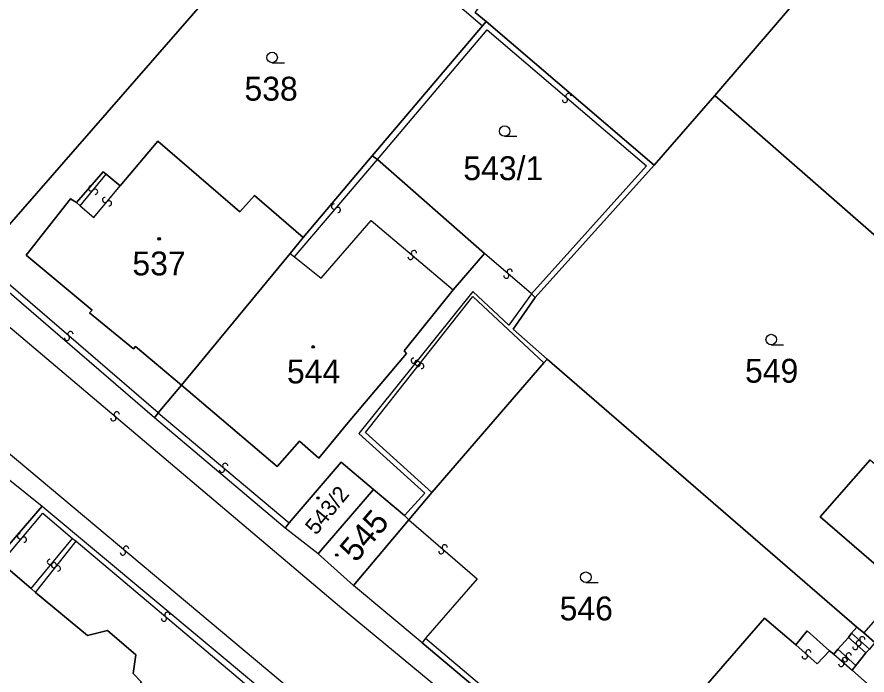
# Model space of a CAD drawing. Extents: x -600309 to -598967, y -1161267 to -1160292.
# Drawn here: x -599577.8 to -599517.3, y -1160384.3 to -1160337.5 of the extents above; entities that cross this region are included whole.
import ezdxf

# ---------------------------------------------------------------- set-up
doc = ezdxf.new("R2010")
doc.units = 0
for name, color, linetype in [('Level 1', 7, 'Continuous'), ('Level 13', 7, 'Continuous'), ('Level 3', 7, 'Continuous'), ('Level 4', 7, 'Continuous'), ('Level 5', 7, 'Continuous'), ('Level 60', 7, 'Continuous'), ('Vrstva 60', 7, 'Continuous')]:
    doc.layers.add(name, color=color, linetype=linetype)

msp = doc.modelspace()

# ---------------------------------------------------------------- linework, layer by layer
at = {"layer": 'Level 1'}
for points in [[(-599516.66, -1160329.61), (-599528.17, -1160343.05)], [(-599561.36, -1160332.7), (-599580.53, -1160354.68)], [(-599545.22, -1160337.13), (-599544.45, -1160337.78)], [(-599544.45, -1160337.78), (-599544.7, -1160338.08)], [(-599532.48, -1160348), (-599544.45, -1160337.78)], [(-599544.7, -1160338.08), (-599552.55, -1160347.33)], [(-599528.17, -1160343.05), (-599532.48, -1160348)], [(-599528.17, -1160343.05), (-599511.94, -1160357.24)], [(-599570.49, -1160349.48), (-599567.81, -1160346.3), (-599561.97, -1160351.32), (-599560.94, -1160350.16), (-599557.46, -1160353.15)], [(-599552.55, -1160347.33), (-599557.46, -1160353.15)], [(-599552.19, -1160347.6), (-599552.55, -1160347.33)], [(-599544.56, -1160354.29), (-599552.19, -1160347.6)], [(-599532.48, -1160348), (-599540.95, -1160357.43)], [(-599573.61, -1160350.66), (-599571.72, -1160348.47), (-599571.49, -1160348.65)], [(-599571.49, -1160348.65), (-599570.49, -1160349.48)], [(-599566.14, -1160363.66), (-599569.41, -1160360.91), (-599569.55, -1160361.08), (-599572.68, -1160358.51), (-599572.49, -1160358.32), (-599577.19, -1160354.4), (-599574.04, -1160350.4), (-599573.61, -1160350.66)], [(-599557.46, -1160353.15), (-599558.39, -1160354.3)], [(-599558.39, -1160354.3), (-599566.14, -1160363.66)], [(-599546.79, -1160356.87), (-599544.56, -1160354.29)], [(-599568.06, -1160365.99), (-599580.82, -1160355)], [(-599566.14, -1160363.66), (-599559.32, -1160369.45), (-599557.73, -1160367.66), (-599556.36, -1160368.85), (-599554.28, -1160366.33), (-599550.12, -1160361.41), (-599550.28, -1160361.23), (-599546.79, -1160356.87)], [(-599540.95, -1160357.43), (-599542.53, -1160359.68), (-599540.1, -1160361.81)], [(-599540.33, -1160362.08), (-599548.32, -1160371.31)], [(-599540.1, -1160361.81), (-599540.33, -1160362.08)], [(-599540.1, -1160361.81), (-599518.07, -1160380.89)], [(-599566.14, -1160363.66), (-599567.8, -1160365.63)], [(-599567.8, -1160365.63), (-599568.06, -1160365.99)], [(-599558.75, -1160373.84), (-599568.06, -1160365.99)], [(-599514.78, -1160378.11), (-599520.66, -1160373.04), (-599517.1, -1160368.99), (-599515.32, -1160370.53), (-599512.46, -1160367.17)], [(-599552.47, -1160371.1), (-599554.76, -1160369.15), (-599558.48, -1160373.47)], [(-599579.58, -1160369.45), (-599576.05, -1160372.29)], [(-599552.47, -1160371.1), (-599556.19, -1160375.4), (-599556.41, -1160375.68)], [(-599550.27, -1160372.95), (-599552.47, -1160371.1)], [(-599548.32, -1160371.31), (-599549.94, -1160373.25)], [(-599579.33, -1160376.04), (-599576.05, -1160372.29)], [(-599576.05, -1160372.29), (-599560.59, -1160385.19)], [(-599549.94, -1160373.25), (-599550.27, -1160372.95)], [(-599558.48, -1160373.47), (-599558.75, -1160373.84)], [(-599549.94, -1160373.25), (-599553.9, -1160377.93)], [(-599556.41, -1160375.68), (-599558.75, -1160373.84)], [(-599553.9, -1160377.93), (-599556.41, -1160375.68)], [(-599578.97, -1160376.32), (-599576.83, -1160378.14)], [(-599576.83, -1160378.14), (-599576.53, -1160378.43)], [(-599576.53, -1160378.43), (-599572.82, -1160381.49), (-599571.4, -1160381.14), (-599569.38, -1160382.86), (-599569.58, -1160384.19), (-599568.98, -1160384.81), (-599570.94, -1160387.23)], [(-599549.01, -1160382), (-599553.9, -1160377.93)], [(-599522.4, -1160382.15), (-599524.62, -1160380.24), (-599533.17, -1160390.11), (-599529.36, -1160393.5), (-599529.85, -1160394.23), (-599523.15, -1160400.16), (-599513.17, -1160388.6), (-599518.39, -1160383.95)], [(-599520, -1160382.57), (-599521.59, -1160381.16), (-599522.4, -1160382.15)], [(-599518.44, -1160381.31), (-599518.66, -1160381.62)], [(-599518.07, -1160380.89), (-599518.44, -1160381.31)], [(-599518.07, -1160380.89), (-599517.57, -1160381.3)], [(-599517.57, -1160381.3), (-599516.78, -1160381.99)], [(-599549.01, -1160382), (-599521.65, -1160405.03)], [(-599518.66, -1160381.62), (-599519.4, -1160382.47)], [(-599519.7, -1160382.82), (-599520, -1160382.57)], [(-599519.4, -1160382.47), (-599519.7, -1160382.82)], [(-599517.42, -1160382.72), (-599517.16, -1160382.47)], [(-599518.13, -1160383.62), (-599517.42, -1160382.72)], [(-599518.39, -1160383.95), (-599518.13, -1160383.62)]]:
    msp.add_lwpolyline(points, dxfattribs=at)
at = {"layer": 'Level 13'}
for centre, start, end in [((-599538.83, -1160343.36), 176.72786, 49.31786), ((-599538.589, -1160343.081), 356.94232, 229.04032), ((-599572.561, -1160349.661), 87.79333, 319.89133), ((-599572.279, -1160349.898), 267.57887, 140.16887), ((-599571.57, -1160350.48), 87.4921, 319.5901), ((-599571.289, -1160350.719), 267.27765, 139.86765), ((-599555.279, -1160350.949), 87.0034, 319.1014), ((-599555, -1160351.19), 266.78895, 139.37895), ((-599549.59, -1160354.26), 357.20241, 229.30041), ((-599549.829, -1160354.54), 176.98795, 49.57795), ((-599542.769, -1160355.591), 356.48642, 229.07642), ((-599543.011, -1160355.869), 176.70088, 48.79888), ((-599574.282, -1160360.299), 176.67151, 48.76951), ((-599574.039, -1160360.021), 356.45706, 229.04706), ((-599549.603, -1160361.924), 88.38806, 320.97806), ((-599549.354, -1160362.074), 89.09025, 321.18824), ((-599549.317, -1160362.157), 268.60251, 140.70051), ((-599549.066, -1160362.305), 268.87579, 141.46579), ((-599570.74, -1160365.74), 357.16933, 229.26733), ((-599570.979, -1160366.02), 176.95488, 49.54488), ((-599563.02, -1160369.41), 357.30213, 229.40013), ((-599563.259, -1160369.69), 177.08767, 49.67767), ((-599577.631, -1160374.421), 87.55129, 319.64929), ((-599577.349, -1160374.658), 267.33684, 139.92684), ((-599570.071, -1160375.299), 357.18903, 229.77903), ((-599547.641, -1160375.489), 176.26639, 48.85639), ((-599547.398, -1160375.212), 356.48084, 228.57884), ((-599570.31, -1160375.58), 177.40349, 49.50149), ((-599575.501, -1160376.241), 87.82139, 319.91938), ((-599575.213, -1160376.484), 88.80877, 320.90677), ((-599575.219, -1160376.478), 267.60693, 140.19693), ((-599574.927, -1160376.715), 268.59431, 141.18431), ((-599567.379, -1160380.29), 177.00474, 49.59474), ((-599567.14, -1160380.01), 357.2192, 229.3172), ((-599517.924, -1160382.026), 174.97383, 47.56383), ((-599517.916, -1160382.033), 355.79661, 227.8946), ((-599517.675, -1160381.754), 355.18829, 227.28629), ((-599521.516, -1160382.693), 355.7626, 227.8606), ((-599518.163, -1160382.307), 175.58215, 48.17215), ((-599521.763, -1160382.967), 175.54814, 48.13814), ((-599518.928, -1160383.241), 356.59183, 228.68983), ((-599518.885, -1160383.176), 175.21152, 47.30952), ((-599518.636, -1160382.904), 354.99707, 227.58707), ((-599519.171, -1160383.519), 176.37737, 48.96737)]:
    msp.add_arc(centre, 0.184, start, end, dxfattribs=at)
at = {"layer": 'Level 3'}
for points in [[(-599524.82, -1160413.53), (-599530.1, -1160409.12), (-599549.58, -1160392.72), (-599590.8, -1160358.17), (-599615.33, -1160337.5), (-599632.67, -1160322.41), (-599636.51, -1160318.59), (-599655.89, -1160297.57), (-599660.657, -1160292.347)], [(-599651.497, -1160292.347), (-599644.77, -1160299.72), (-599634.15, -1160310.33), (-599627.62, -1160316.76), (-599618.38, -1160325.68), (-599605.71, -1160335.98), (-599593.66, -1160346.07), (-599586.85, -1160352.37), (-599554.88, -1160379.39), (-599522.21, -1160406.42)], [(-599556.93, -1160327.61), (-599544.7, -1160338.08)], [(-599552.19, -1160347.6), (-599544.38, -1160338.38), (-599533.03, -1160348.05), (-599541.22, -1160357.16)], [(-599558.09, -1160354.54), (-599552.19, -1160347.6)], [(-599573.35, -1160350.9), (-599571.49, -1160348.65)], [(-599573.35, -1160350.9), (-599572.37, -1160351.73), (-599570.49, -1160349.48)], [(-599573.61, -1160350.66), (-599573.35, -1160350.9)], [(-599558.09, -1160354.54), (-599556.2, -1160356.05), (-599552.63, -1160351.94), (-599546.79, -1160356.87)], [(-599567.8, -1160365.63), (-599580.53, -1160354.68)], [(-599558.39, -1160354.3), (-599558.09, -1160354.54)], [(-599541.22, -1160357.16), (-599544.56, -1160354.29)], [(-599541.22, -1160357.16), (-599542.84, -1160359.39), (-599545.4, -1160356.99), (-599553.52, -1160367.1), (-599548.82, -1160371.35), (-599550.27, -1160372.95)], [(-599541.22, -1160357.16), (-599540.95, -1160357.43)], [(-599548.32, -1160371.31), (-599553.03, -1160367.03), (-599545.39, -1160357.35), (-599540.33, -1160362.08)], [(-599567.8, -1160365.63), (-599558.48, -1160373.47)], [(-599578.97, -1160376.32), (-599576.01, -1160372.77), (-599573.89, -1160374.58)], [(-599549.94, -1160373.25), (-599545.09, -1160377.45), (-599548.76, -1160381.67)], [(-599576.83, -1160378.14), (-599573.89, -1160374.58)], [(-599576.53, -1160378.43), (-599573.62, -1160374.78)], [(-599573.89, -1160374.58), (-599573.62, -1160374.78)], [(-599573.62, -1160374.78), (-599560.89, -1160385.52)], [(-599514.78, -1160378.11), (-599517.57, -1160381.3)], [(-599518.44, -1160381.31), (-599517.16, -1160382.47)], [(-599548.76, -1160381.67), (-599549.01, -1160382)], [(-599548.76, -1160381.67), (-599521.68, -1160404.57), (-599508.46, -1160389.3)], [(-599518.66, -1160381.62), (-599517.42, -1160382.72)], [(-599522.4, -1160382.15), (-599520.88, -1160383.5), (-599520, -1160382.57)], [(-599518.13, -1160383.62), (-599519.4, -1160382.47)], [(-599519.7, -1160382.82), (-599518.39, -1160383.95)]]:
    msp.add_lwpolyline(points, dxfattribs=at)
at = {"layer": 'Level 5'}
for p, q in [((-599559.68, -1160340.71), (-599558.805, -1160340.71)), ((-599543.13, -1160345.95), (-599542.255, -1160345.95)), ((-599524.15, -1160360.79), (-599523.275, -1160360.79)), ((-599537.35, -1160377.71), (-599536.475, -1160377.71))]:
    msp.add_line(p, q, dxfattribs=at)
for centre, radius in [((-599559.68, -1160340.335), 0.375), ((-599543.13, -1160345.575), 0.375), ((-599567.72, -1160353.25), 0.09), ((-599567.72, -1160353.25), 0.0521), ((-599524.15, -1160360.415), 0.375), ((-599556.76, -1160360.94), 0.09), ((-599556.76, -1160360.94), 0.0521), ((-599556.42, -1160371.7), 0.09), ((-599556.42, -1160371.7), 0.0521), ((-599555.08, -1160375.75), 0.09), ((-599555.08, -1160375.75), 0.0521), ((-599537.35, -1160377.335), 0.375)]:
    msp.add_circle(centre, radius, dxfattribs=at)
at = {"layer": 'Level 60'}
for points in [[(-599527.52, -1160292.56), (-599505.14, -1160298.96), (-599505.22, -1160299.46), (-599507.23, -1160306.74), (-599510.2, -1160317.49), (-599512.12, -1160324.27), (-599514.35, -1160326.94), (-599516.32, -1160329.22), (-599516.66, -1160329.61), (-599528.17, -1160343.05), (-599532.48, -1160348), (-599544.45, -1160337.78), (-599545.22, -1160337.13), (-599537.77, -1160327.42), (-599534.47, -1160316.3), (-599533.49, -1160312.85), (-599533.38, -1160312.5), (-599532.15, -1160308.35), (-599531.87, -1160307.42), (-599527.64, -1160292.99)], [(-599528.17, -1160343.05), (-599516.66, -1160329.61), (-599500.03, -1160343.82), (-599511.94, -1160357.24)], [(-599544.7, -1160338.08), (-599544.45, -1160337.78), (-599532.48, -1160348), (-599540.95, -1160357.43), (-599542.53, -1160359.68), (-599540.1, -1160361.81), (-599540.33, -1160362.08), (-599548.32, -1160371.31), (-599549.94, -1160373.25), (-599550.27, -1160372.95), (-599552.47, -1160371.1), (-599554.76, -1160369.15), (-599558.48, -1160373.47), (-599558.75, -1160373.84), (-599568.06, -1160365.99), (-599567.8, -1160365.63), (-599566.14, -1160363.66), (-599559.32, -1160369.45), (-599557.73, -1160367.66), (-599556.36, -1160368.85), (-599554.28, -1160366.33), (-599550.12, -1160361.41), (-599550.28, -1160361.23), (-599546.79, -1160356.87), (-599544.56, -1160354.29), (-599552.19, -1160347.6), (-599552.55, -1160347.33)], [(-599577.19, -1160354.4), (-599574.04, -1160350.4), (-599573.61, -1160350.66), (-599571.72, -1160348.47), (-599571.49, -1160348.65), (-599570.49, -1160349.48), (-599567.81, -1160346.3), (-599561.97, -1160351.32), (-599560.94, -1160350.16), (-599557.46, -1160353.15), (-599558.39, -1160354.3), (-599566.14, -1160363.66), (-599569.41, -1160360.91), (-599569.55, -1160361.08), (-599572.68, -1160358.51), (-599572.49, -1160358.32)], [(-599558.39, -1160354.3), (-599557.46, -1160353.15), (-599552.55, -1160347.33), (-599552.19, -1160347.6), (-599544.56, -1160354.29), (-599546.79, -1160356.87), (-599550.28, -1160361.23), (-599550.12, -1160361.41), (-599554.28, -1160366.33), (-599556.36, -1160368.85), (-599557.73, -1160367.66), (-599559.32, -1160369.45), (-599566.14, -1160363.66)], [(-599497.22, -1160370.17), (-599499.19, -1160372.49), (-599498.83, -1160372.9), (-599503.01, -1160377.77), (-599503.43, -1160377.5), (-599506.83, -1160381.36), (-599511.71, -1160377.19), (-599512.27, -1160377.84), (-599513.56, -1160376.77), (-599514.78, -1160378.11), (-599520.66, -1160373.04), (-599517.1, -1160368.99), (-599515.32, -1160370.53), (-599512.46, -1160367.17), (-599513.44, -1160366.37), (-599512.95, -1160365.75), (-599513.94, -1160364.8), (-599511.89, -1160362.39), (-599509.94, -1160364.13), (-599507.53, -1160361.08)], [(-599554.76, -1160369.15), (-599552.47, -1160371.1), (-599556.19, -1160375.4), (-599556.41, -1160375.68), (-599558.75, -1160373.84), (-599558.48, -1160373.47)], [(-599550.27, -1160372.95), (-599549.94, -1160373.25), (-599553.9, -1160377.93), (-599556.41, -1160375.68), (-599556.19, -1160375.4), (-599552.47, -1160371.1)], [(-599579.33, -1160376.04), (-599578.97, -1160376.32), (-599576.83, -1160378.14), (-599576.53, -1160378.43), (-599572.82, -1160381.49), (-599571.4, -1160381.14), (-599569.38, -1160382.86), (-599569.58, -1160384.19), (-599568.98, -1160384.81), (-599570.94, -1160387.23), (-599570.22, -1160387.88), (-599569.88, -1160388.14), (-599573.53, -1160392.36), (-599573.01, -1160392.81), (-599575.91, -1160396.09), (-599584.46, -1160388.85), (-599586.49, -1160391.24), (-599589.96, -1160388.34), (-599587.89, -1160385.89)], [(-599518.44, -1160381.31), (-599518.07, -1160380.89), (-599517.57, -1160381.3), (-599516.78, -1160381.99), (-599517.16, -1160382.47), (-599517.42, -1160382.72), (-599518.13, -1160383.62), (-599518.39, -1160383.95), (-599513.17, -1160388.6), (-599523.15, -1160400.16), (-599529.85, -1160394.23), (-599529.36, -1160393.5), (-599533.17, -1160390.11), (-599524.62, -1160380.24), (-599522.4, -1160382.15), (-599521.59, -1160381.16), (-599520, -1160382.57), (-599519.7, -1160382.82), (-599519.4, -1160382.47), (-599518.66, -1160381.62)]]:
    msp.add_lwpolyline(points, close=True, dxfattribs=at)
for points in [[(-599579.16, -1160315.65), (-599572.64, -1160317.63), (-599555.07, -1160322.46), (-599554.68, -1160322.61), (-599556.48, -1160327.41), (-599556.93, -1160327.61), (-599559.19, -1160330.22), (-599561.36, -1160332.7), (-599580.53, -1160354.68)], [(-599580.53, -1160354.68), (-599561.36, -1160332.7)], [(-599545.22, -1160337.13), (-599544.45, -1160337.78), (-599544.7, -1160338.08), (-599552.55, -1160347.33), (-599557.46, -1160353.15), (-599560.94, -1160350.16), (-599561.97, -1160351.32), (-599567.81, -1160346.3), (-599570.49, -1160349.48), (-599571.49, -1160348.65), (-599571.72, -1160348.47), (-599573.61, -1160350.66), (-599574.04, -1160350.4), (-599577.19, -1160354.4), (-599572.49, -1160358.32), (-599572.68, -1160358.51), (-599569.55, -1160361.08), (-599569.41, -1160360.91), (-599566.14, -1160363.66), (-599567.8, -1160365.63), (-599568.06, -1160365.99), (-599580.82, -1160355)], [(-599516.78, -1160381.99), (-599517.57, -1160381.3), (-599518.07, -1160380.89), (-599540.1, -1160361.81), (-599542.53, -1160359.68), (-599540.95, -1160357.43), (-599532.48, -1160348), (-599528.17, -1160343.05), (-599511.94, -1160357.24)], [(-599521.65, -1160405.03), (-599549.01, -1160382), (-599553.9, -1160377.93), (-599549.94, -1160373.25), (-599548.32, -1160371.31), (-599540.33, -1160362.08), (-599540.1, -1160361.81), (-599518.07, -1160380.89), (-599518.44, -1160381.31), (-599518.66, -1160381.62), (-599519.4, -1160382.47), (-599519.7, -1160382.82), (-599520, -1160382.57), (-599521.59, -1160381.16), (-599522.4, -1160382.15), (-599524.62, -1160380.24), (-599533.17, -1160390.11)], [(-599517.1, -1160368.99), (-599520.66, -1160373.04), (-599514.78, -1160378.11)], [(-599579.58, -1160369.45), (-599576.05, -1160372.29), (-599579.33, -1160376.04)], [(-599579.33, -1160376.04), (-599576.05, -1160372.29), (-599560.59, -1160385.19), (-599560.89, -1160385.52), (-599570.38, -1160396.86), (-599571.87, -1160398.67), (-599574.31, -1160401.63), (-599575.71, -1160403.27), (-599579.89, -1160408.19)], [(-599584.46, -1160388.85), (-599575.91, -1160396.09), (-599573.01, -1160392.81), (-599573.53, -1160392.36), (-599569.88, -1160388.14), (-599570.22, -1160387.88), (-599570.94, -1160387.23), (-599568.98, -1160384.81), (-599569.58, -1160384.19), (-599569.38, -1160382.86), (-599571.4, -1160381.14), (-599572.82, -1160381.49), (-599576.53, -1160378.43), (-599576.83, -1160378.14), (-599578.97, -1160376.32)], [(-599513.17, -1160388.6), (-599518.39, -1160383.95), (-599518.13, -1160383.62), (-599517.42, -1160382.72), (-599517.16, -1160382.47)]]:
    msp.add_lwpolyline(points, dxfattribs=at)
at = {"layer": 'Vrstva 60'}
msp.add_lwpolyline([(-599579.58, -1160369.45), (-599576.05, -1160372.29), (-599560.59, -1160385.19), (-599545.16, -1160398.21), (-599525.33, -1160414.93), (-599524.82, -1160413.53), (-599522.21, -1160406.42), (-599521.65, -1160405.03), (-599549.01, -1160382), (-599553.9, -1160377.93), (-599556.41, -1160375.68), (-599558.75, -1160373.84), (-599568.06, -1160365.99), (-599580.82, -1160355)], dxfattribs=at)

# ---------------------------------------------------------------- texts
at = {"layer": 'Level 4'}
for s, p in [('538', (-599561.65, -1160343.41)), ('543/1', (-599546.07, -1160349.07)), ('537', (-599569.627, -1160355.85)), ('544', (-599558.626, -1160363.54)), ('549', (-599526.016, -1160363.49)), ('546', (-599539.216, -1160380.41))]:
    msp.add_text(s, height=1.7, dxfattribs=at).set_placement(p)
for s, height, rotation, p in [('543/2', 1.14, 50.56632, (-599556.55, -1160374.394)), ('545', 1.7, 49.5, (-599553.724, -1160376.354))]:
    msp.add_text(s, height=height, rotation=rotation, dxfattribs=at).set_placement(p)

doc.saveas('drawing.dxf')
